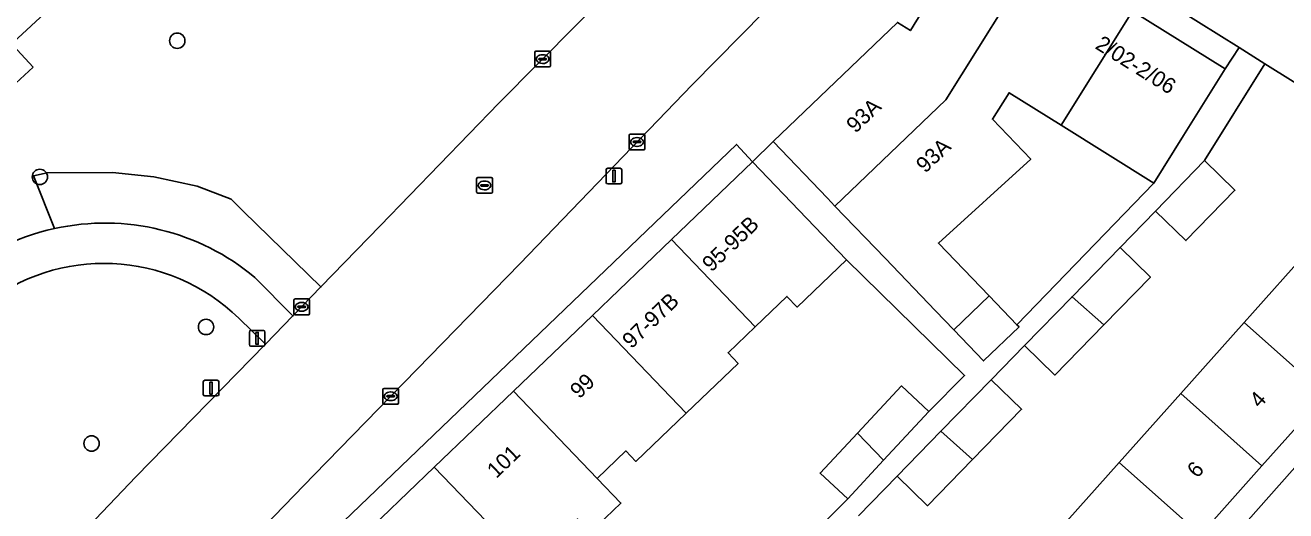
# Model space of a CAD drawing. Extents: x 162803 to 163818, y 381639 to 382475.
# Drawn here: x 162844.9 to 162925.1, y 382048.5 to 382079.4 of the extents above; entities that cross this region are included whole.
import ezdxf

# ---------------------------------------------------------------- set-up
doc = ezdxf.new("R2010")
doc.units = 0
for name, color, linetype in [('IMGEO_Berm_groen', 7, 'Continuous'), ('IMGEO_Boom', 7, 'Continuous'), ('IMGEO_Erf', 7, 'Continuous'), ('IMGEO_Fietspad_open', 7, 'Continuous'), ('IMGEO_Groenvoorziening', 7, 'Continuous'), ('IMGEO_Kolk', 7, 'Continuous'), ('IMGEO_Lichtmast', 7, 'Continuous'), ('IMGEO_Pand', 7, 'Continuous'), ('IMGEO_Pand_nummerreeks', 7, 'Continuous'), ('IMGEO_Rijbaan_lokaal_gesloten', 7, 'Continuous'), ('IMGEO_Rijbaan_regionaal_gesloten', 7, 'Continuous'), ('IMGEO_Rioolput', 7, 'Continuous'), ('IMGEO_Verkeersbordpaal', 7, 'Continuous'), ('IMGEO_Voetpad_open', 7, 'Continuous')]:
    doc.layers.add(name, color=color, linetype=linetype)

msp = doc.modelspace()

# ---------------------------------------------------------------- linework, layer by layer
at = {"layer": 'IMGEO_Berm_groen'}
for points in [[(162875.223, 382107.771), (162862.981, 382095.86), (162845.801, 382079.946), (162823.277, 382059.081), (162823.176, 382058.987)], [(162846.718, 382066.488), (162845.391, 382069.852), (162846.257, 382070.033), (162850.416, 382070.058), (162853.046, 382069.777), (162855.81, 382069.186), (162857.968, 382068.355), (162858.75, 382067.567), (162863.695, 382062.767), (162867.469, 382066.672), (162875.028, 382074.484), (162880.038, 382079.529), (162885.738, 382085.353), (162892.398, 382092.286), (162897.408, 382097.47), (162899.437, 382099.408), (162901.496, 382101.566)], [(162842.09, 382061.502), (162832.997, 382054.101), (162830.307, 382051.984), (162833.723, 382048.763), (162842.499, 382040.872), (162845.49, 382043.926), (162851.91, 382050.669), (162860.165, 382059.115)], [(162860.165, 382059.115), (162858.466, 382060.771)]]:
    msp.add_lwpolyline(points, dxfattribs=at)
msp.add_lwpolyline([(162845.363, 382076.776), (162844.264, 382075.763), (162843.246, 382076.867), (162844.344, 382077.88)], close=True, dxfattribs=at)
for centre, radius, start, end in [((162849.934, 382051.949), 14.891, 102.47114, 132.00902), ((162849.868, 382051.946), 12.321, 45.74432, 129.14388)]:
    msp.add_arc(centre, radius, start, end, dxfattribs=at)
at = {"layer": 'IMGEO_Boom'}
for centre in [(162854.543, 382078.458), (162845.792, 382069.779), (162856.374, 382060.216), (162849.085, 382052.791)]:
    msp.add_circle(centre, 0.489, dxfattribs=at)
at = {"layer": 'IMGEO_Erf'}
for points in [[(162906.62, 382087.736), (162905.751, 382086.349), (162909.358, 382084.098), (162915.374, 382080.343), (162921.275, 382076.659), (162922.158, 382078.024)], [(162916.736, 382069.389), (162910.835, 382073.072), (162907.515, 382075.145), (162906.456, 382073.449), (162908.892, 382070.914), (162903.019, 382065.565), (162906.255, 382062.194), (162908.012, 382060.363)], [(162890.165, 382071.854), (162859.922, 382042.828), (162860.728, 382041.505), (162865.874, 382046.445), (162870.911, 382051.28), (162875.949, 382056.117), (162880.986, 382060.954), (162886.023, 382065.789), (162891.17, 382070.73)]]:
    msp.add_lwpolyline(points, close=True, dxfattribs=at)
for points in [[(162898.37, 382020.378), (162939.702, 382067.058), (162923.812, 382076.99), (162919.966, 382070.816), (162921.901, 382068.932), (162918.775, 382065.722), (162916.84, 382067.605), (162914.581, 382065.285), (162916.515, 382063.401), (162913.545, 382060.35), (162910.433, 382057.154), (162908.498, 382059.037), (162906.375, 382056.857), (162908.31, 382054.973), (162905.195, 382051.774), (162902.327, 382048.828), (162900.392, 382050.712), (162897.925, 382048.178)], [(162910.495, 382047.05), (162914.534, 382051.581), (162918.452, 382055.975), (162922.488, 382060.502), (162923.016, 382061.095), (162926.343, 382064.827)], [(162892.757, 382044.788), (162897.236, 382049.27), (162895.483, 382050.902), (162897.862, 382053.457), (162900.66, 382056.464), (162902.413, 382054.832), (162904.678, 382057.121), (162897.155, 382064.496), (162894.018, 382061.484), (162893.363, 382062.165), (162891.354, 382060.236), (162889.618, 382058.57), (162890.262, 382057.899), (162886.96, 382054.73), (162883.753, 382051.651), (162883.115, 382052.315), (162881.285, 382050.559), (162882.791, 382048.99), (162880.847, 382047.126)], [(162927.657, 382055.895), (162923.62, 382051.368), (162919.703, 382046.973)]]:
    msp.add_lwpolyline(points, dxfattribs=at)
at = {"layer": 'IMGEO_Fietspad_open'}
msp.add_lwpolyline([(162858.466, 382060.771), (162860.165, 382059.115), (162861.909, 382060.919), (162859.482, 382063.378)], dxfattribs=at)
for centre, radius, start, end in [((162849.934, 382051.949), 14.891, 102.47114, 132.00902), ((162849.935, 382051.944), 14.895, 50.13925, 102.4737), ((162849.868, 382051.946), 12.321, 45.74432, 129.14388)]:
    msp.add_arc(centre, radius, start, end, dxfattribs=at)
at = {"layer": 'IMGEO_Groenvoorziening'}
msp.add_lwpolyline([(162859.482, 382063.378), (162861.909, 382060.919), (162863.695, 382062.767), (162858.75, 382067.567), (162857.968, 382068.355), (162855.81, 382069.186), (162853.046, 382069.777), (162850.416, 382070.058), (162846.257, 382070.033), (162845.391, 382069.852), (162846.718, 382066.488)], dxfattribs=at)
msp.add_arc((162849.935, 382051.944), 14.895, 50.13925, 102.4737, dxfattribs=at)
at = {"layer": 'IMGEO_Kolk'}
for p, q in [((162877.309, 382076.861), (162877.309, 382077.713)), ((162877.384, 382077.787), (162878.236, 382077.787)), ((162878.31, 382077.713), (162878.31, 382076.861)), ((162877.568, 382077.281), (162877.568, 382077.293)), ((162878.006, 382077.244), (162877.608, 382077.244)), ((162877.611, 382077.33), (162878.009, 382077.33)), ((162877.82, 382077.007), (162877.795, 382077.007)), ((162877.797, 382077.567), (162877.822, 382077.567)), ((162878.052, 382077.293), (162878.052, 382077.281)), ((162878.236, 382076.787), (162877.384, 382076.787)), ((162883.322, 382071.579), (162883.322, 382072.431)), ((162883.397, 382072.505), (162884.249, 382072.505)), ((162883.581, 382071.999), (162883.581, 382072.011)), ((162883.624, 382072.048), (162884.022, 382072.048)), ((162883.81, 382072.285), (162883.835, 382072.285)), ((162884.065, 382072.011), (162884.065, 382071.999)), ((162884.323, 382072.431), (162884.323, 382071.579)), ((162884.249, 382071.505), (162883.397, 382071.505)), ((162884.019, 382071.962), (162883.621, 382071.962)), ((162883.833, 382071.725), (162883.808, 382071.725)), ((162861.968, 382061.074), (162861.968, 382061.926)), ((162862.043, 382062), (162862.895, 382062)), ((162862.456, 382061.78), (162862.481, 382061.78)), ((162862.969, 382061.926), (162862.969, 382061.074)), ((162862.895, 382061), (162862.043, 382061)), ((162862.227, 382061.494), (162862.227, 382061.506)), ((162862.665, 382061.457), (162862.267, 382061.457)), ((162862.27, 382061.543), (162862.668, 382061.543)), ((162862.479, 382061.22), (162862.454, 382061.22)), ((162862.711, 382061.506), (162862.711, 382061.494)), ((162867.635, 382055.376), (162867.635, 382056.228)), ((162867.71, 382056.302), (162868.562, 382056.302)), ((162868.123, 382056.082), (162868.148, 382056.082)), ((162868.636, 382056.228), (162868.636, 382055.376)), ((162868.562, 382055.302), (162867.71, 382055.302)), ((162867.894, 382055.796), (162867.894, 382055.808)), ((162868.332, 382055.759), (162867.934, 382055.759)), ((162867.937, 382055.845), (162868.335, 382055.845)), ((162868.146, 382055.522), (162868.121, 382055.522)), ((162868.378, 382055.808), (162868.378, 382055.796))]:
    msp.add_line(p, q, dxfattribs=at)
for points in [[(162877.309, 382076.861), (162877.309, 382077.713)], [(162877.384, 382077.787), (162878.236, 382077.787)], [(162878.31, 382077.713), (162878.31, 382076.861)], [(162878.236, 382076.787), (162877.384, 382076.787)], [(162883.322, 382071.579), (162883.322, 382072.431)], [(162883.397, 382072.505), (162884.249, 382072.505)], [(162884.323, 382072.431), (162884.323, 382071.579)], [(162884.249, 382071.505), (162883.397, 382071.505)], [(162861.968, 382061.074), (162861.968, 382061.926)], [(162862.043, 382062), (162862.895, 382062)], [(162862.969, 382061.926), (162862.969, 382061.074)], [(162862.895, 382061), (162862.043, 382061)], [(162867.635, 382055.376), (162867.635, 382056.228)], [(162867.71, 382056.302), (162868.562, 382056.302)], [(162868.636, 382056.228), (162868.636, 382055.376)], [(162868.562, 382055.302), (162867.71, 382055.302)]]:
    msp.add_lwpolyline(points, dxfattribs=at)
for centre, radius, start, end in [((162877.386, 382077.711), 0.0765, 91.55205, 178.44795), ((162877.386, 382077.711), 0.0765, 91.55205, 178.44795), ((162878.234, 382077.711), 0.0765, 1.55205, 88.44795), ((162878.234, 382077.711), 0.0765, 1.55205, 88.44795), ((162877.386, 382076.863), 0.0765, 181.55205, 268.44795), ((162877.386, 382076.863), 0.0765, 181.55205, 268.44795), ((162877.608, 382077.29), 0.0403, 85.87752, 175.75265), ((162877.605, 382077.28), 0.0366, 178.93798, 274.71019), ((162878.009, 382077.287), 0.043, 264.86636, 352.45326), ((162878.013, 382077.292), 0.0386, 1.73085, 96.63898), ((162878.234, 382076.863), 0.0765, 271.55205, 358.44795), ((162878.234, 382076.863), 0.0765, 271.55205, 358.44795), ((162883.399, 382072.429), 0.0765, 91.55205, 178.44795), ((162883.399, 382072.429), 0.0765, 91.55205, 178.44795), ((162883.621, 382072.008), 0.0403, 85.87752, 175.75265), ((162884.026, 382072.01), 0.0386, 1.73085, 96.63898), ((162884.247, 382072.429), 0.0765, 1.55205, 88.44795), ((162884.247, 382072.429), 0.0765, 1.55205, 88.44795), ((162883.399, 382071.581), 0.0765, 181.55205, 268.44795), ((162883.399, 382071.581), 0.0765, 181.55205, 268.44795), ((162883.618, 382071.998), 0.0366, 178.93798, 274.71019), ((162884.022, 382072.005), 0.043, 264.86636, 352.45326), ((162884.247, 382071.581), 0.0765, 271.55205, 358.44795), ((162884.247, 382071.581), 0.0765, 271.55205, 358.44795), ((162862.045, 382061.924), 0.0765, 91.55205, 178.44795), ((162862.045, 382061.924), 0.0765, 91.55205, 178.44795), ((162862.893, 382061.924), 0.0765, 1.55205, 88.44795), ((162862.893, 382061.924), 0.0765, 1.55205, 88.44795), ((162862.045, 382061.076), 0.0765, 181.55205, 268.44795), ((162862.045, 382061.076), 0.0765, 181.55205, 268.44795), ((162862.267, 382061.503), 0.0403, 85.87752, 175.75265), ((162862.264, 382061.493), 0.0366, 178.93798, 274.71019), ((162862.668, 382061.5), 0.043, 264.86636, 352.45326), ((162862.672, 382061.505), 0.0386, 1.73085, 96.63898), ((162862.893, 382061.076), 0.0765, 271.55205, 358.44795), ((162862.893, 382061.076), 0.0765, 271.55205, 358.44795), ((162867.712, 382056.226), 0.0765, 91.55205, 178.44795), ((162867.712, 382056.226), 0.0765, 91.55205, 178.44795), ((162868.56, 382056.226), 0.0765, 1.55205, 88.44795), ((162868.56, 382056.226), 0.0765, 1.55205, 88.44795), ((162867.712, 382055.378), 0.0765, 181.55205, 268.44795), ((162867.712, 382055.378), 0.0765, 181.55205, 268.44795), ((162867.934, 382055.805), 0.0403, 85.87752, 175.75265), ((162867.931, 382055.795), 0.0366, 178.93798, 274.71019), ((162868.335, 382055.802), 0.043, 264.86636, 352.45326), ((162868.339, 382055.807), 0.0386, 1.73085, 96.63898), ((162868.56, 382055.378), 0.0765, 271.55205, 358.44795), ((162868.56, 382055.378), 0.0765, 271.55205, 358.44795)]:
    msp.add_arc(centre, radius, start, end, dxfattribs=at)
for centre, major_axis, ratio, start_param, end_param in [((162877.796, 382077.287), (-0.387, 0.002), 0.722429, 4.712389, 7.853982), ((162877.821, 382077.287), (-0.39, 0.002), 0.717154, 1.570796, 4.712389), ((162883.809, 382072.005), (-0.387, 0.002), 0.722429, 4.712389, 7.853982), ((162883.834, 382072.005), (-0.39, 0.002), 0.717154, 1.570796, 4.712389), ((162862.455, 382061.5), (-0.387, 0.002), 0.722429, 4.712389, 7.853982), ((162862.48, 382061.5), (-0.39, 0.002), 0.717154, 1.570796, 4.712389), ((162868.122, 382055.802), (-0.387, 0.002), 0.722429, 4.712389, 7.853982), ((162868.147, 382055.802), (-0.39, 0.002), 0.717154, 1.570796, 4.712389)]:
    msp.add_ellipse(centre, major_axis=major_axis, ratio=ratio, start_param=start_param, end_param=end_param, dxfattribs=at)
at = {"layer": 'IMGEO_Lichtmast'}
for p, q in [((162881.855, 382069.43), (162881.855, 382070.23)), ((162881.855, 382070.23), (162881.855, 382069.43)), ((162881.955, 382070.33), (162882.745, 382070.33)), ((162882.745, 382070.33), (162881.955, 382070.33)), ((162882.845, 382070.23), (162882.845, 382069.43)), ((162882.845, 382069.43), (162882.845, 382070.23)), ((162882.745, 382069.33), (162881.955, 382069.33)), ((162881.955, 382069.33), (162882.745, 382069.33)), ((162856.298, 382056.819), (162857.088, 382056.819)), ((162857.088, 382056.819), (162856.298, 382056.819)), ((162856.198, 382055.919), (162856.198, 382056.719)), ((162856.198, 382056.719), (162856.198, 382055.919)), ((162857.188, 382056.719), (162857.188, 382055.919)), ((162857.188, 382055.919), (162857.188, 382056.719)), ((162857.088, 382055.819), (162856.298, 382055.819)), ((162856.298, 382055.819), (162857.088, 382055.819))]:
    msp.add_line(p, q, dxfattribs=at)
for points in [[(162882.275, 382070.205), (162882.425, 382070.205), (162882.425, 382069.455), (162882.275, 382069.455), (162882.275, 382070.205)], [(162856.618, 382056.694), (162856.768, 382056.694), (162856.768, 382055.944), (162856.618, 382055.944), (162856.618, 382056.694)]]:
    msp.add_lwpolyline(points, dxfattribs=at)
for centre, start, end in [((162881.955, 382070.23), 90, 180), ((162881.955, 382070.23), 90, 180), ((162882.745, 382070.23), 0, 90), ((162882.745, 382070.23), 360, 90), ((162881.955, 382069.43), 180, 270), ((162881.955, 382069.43), 180, 270), ((162882.745, 382069.43), 270, 0), ((162882.745, 382069.43), 270, 0), ((162856.298, 382056.719), 90, 180), ((162856.298, 382056.719), 90, 180), ((162857.088, 382056.719), 0, 90), ((162857.088, 382056.719), 360, 90), ((162856.298, 382055.919), 180, 270), ((162856.298, 382055.919), 180, 270), ((162857.088, 382055.919), 270, 0), ((162857.088, 382055.919), 270, 0)]:
    msp.add_arc(centre, 0.1, start, end, dxfattribs=at)
at = {"layer": 'IMGEO_Pand'}
for points in [[(162909.358, 382084.098), (162905.751, 382086.349), (162901.639, 382079.762), (162901.229, 382079.105), (162900.4, 382079.622), (162892.487, 382072.025), (162895.95, 382068.418), (162896.427, 382067.921), (162903.491, 382074.699)], [(162906.456, 382073.449), (162907.515, 382075.145), (162910.835, 382073.072), (162915.374, 382080.343), (162909.358, 382084.098), (162903.491, 382074.699), (162896.427, 382067.921), (162899.62, 382064.594), (162902.826, 382061.254), (162904.001, 382060.03), (162906.255, 382062.194), (162903.019, 382065.565), (162908.892, 382070.914)], [(162915.374, 382080.343), (162910.835, 382073.072), (162916.736, 382069.389), (162918.627, 382072.418), (162921.275, 382076.659)], [(162891.354, 382060.236), (162893.363, 382062.165), (162894.018, 382061.484), (162897.155, 382064.496), (162894.632, 382067.123), (162891.17, 382070.73), (162886.023, 382065.789)], [(162921.901, 382068.932), (162919.966, 382070.816), (162916.84, 382067.605), (162918.775, 382065.722)], [(162891.354, 382060.236), (162886.023, 382065.789), (162880.986, 382060.954), (162886.96, 382054.73), (162890.262, 382057.899), (162889.618, 382058.57)], [(162914.581, 382065.285), (162911.527, 382062.148), (162913.545, 382060.35), (162916.515, 382063.401)], [(162922.488, 382060.502), (162927.657, 382055.895), (162931.512, 382060.22), (162926.343, 382064.827), (162923.016, 382061.095)], [(162908.012, 382060.363), (162906.255, 382062.194), (162904.001, 382060.03), (162905.896, 382058.056), (162908.15, 382060.22)], [(162913.545, 382060.35), (162911.527, 382062.148), (162908.498, 382059.037), (162910.433, 382057.154)], [(162881.285, 382050.559), (162883.115, 382052.315), (162883.753, 382051.651), (162886.96, 382054.73), (162880.986, 382060.954), (162875.949, 382056.117)], [(162923.62, 382051.368), (162927.657, 382055.895), (162922.488, 382060.502), (162918.452, 382055.975)], [(162908.31, 382054.973), (162906.375, 382056.857), (162903.177, 382053.572), (162905.195, 382051.774)], [(162875.949, 382056.117), (162870.911, 382051.28), (162876.926, 382045.015), (162880.021, 382047.987), (162880.847, 382047.126), (162882.791, 382048.99), (162881.285, 382050.559)], [(162899.523, 382051.727), (162902.413, 382054.832), (162900.66, 382056.464), (162897.862, 382053.457)], [(162923.62, 382051.368), (162918.452, 382055.975), (162914.534, 382051.581), (162919.703, 382046.973)], [(162905.195, 382051.774), (162903.177, 382053.572), (162900.392, 382050.712), (162902.327, 382048.828)], [(162899.523, 382051.727), (162897.862, 382053.457), (162895.483, 382050.902), (162897.236, 382049.27)], [(162876.926, 382045.015), (162870.911, 382051.28), (162865.874, 382046.445), (162871.249, 382040.847), (162872.86, 382042.393), (162873.5, 382041.726)], [(162915.664, 382042.443), (162919.703, 382046.973), (162914.534, 382051.581), (162910.495, 382047.05)]]:
    msp.add_lwpolyline(points, close=True, dxfattribs=at)
at = {"layer": 'IMGEO_Rijbaan_lokaal_gesloten'}
for points in [[(162901.496, 382101.566), (162899.437, 382099.408), (162897.408, 382097.47), (162892.398, 382092.286), (162885.738, 382085.353), (162880.038, 382079.529), (162875.028, 382074.484), (162867.469, 382066.672), (162863.695, 382062.767), (162861.909, 382060.919), (162860.165, 382059.115), (162851.91, 382050.669), (162845.49, 382043.926), (162842.499, 382040.872), (162840.941, 382039.281), (162839.208, 382037.457), (162838.578, 382036.825), (162837.253, 382035.497), (162835.403, 382033.742)], [(162841.015, 382027.817), (162842.254, 382029.116), (162842.516, 382029.384), (162851.304, 382038.405), (162851.517, 382038.623), (162858.156, 382045.535), (162863.261, 382050.801), (162876.36, 382064.246), (162887.329, 382075.655), (162896.559, 382085.045), (162901.469, 382090.121)]]:
    msp.add_lwpolyline(points, dxfattribs=at)
at = {"layer": 'IMGEO_Rijbaan_regionaal_gesloten'}
msp.add_lwpolyline([(162960.228, 382215.223), (162957.334, 382216.925), (162946.581, 382198.967), (162940.828, 382190.463), (162930.043, 382175.636), (162918.126, 382160.102), (162905.445, 382144.614), (162895.499, 382133.41), (162885.166, 382122.574), (162874.432, 382111.672), (162851.486, 382089.833), (162840.751, 382080.004), (162820.468, 382061.148), (162823.176, 382058.987), (162823.277, 382059.081), (162845.801, 382079.946)], dxfattribs=at)
at = {"layer": 'IMGEO_Rioolput'}
for p, q in [((162873.608, 382068.81), (162873.608, 382069.662)), ((162873.683, 382069.736), (162874.535, 382069.736)), ((162874.609, 382069.662), (162874.609, 382068.81)), ((162873.867, 382069.23), (162873.867, 382069.242)), ((162874.305, 382069.193), (162873.907, 382069.193)), ((162873.91, 382069.279), (162874.308, 382069.279)), ((162874.119, 382068.956), (162874.094, 382068.956)), ((162874.096, 382069.516), (162874.121, 382069.516)), ((162874.351, 382069.242), (162874.351, 382069.23)), ((162874.535, 382068.736), (162873.683, 382068.736))]:
    msp.add_line(p, q, dxfattribs=at)
for points in [[(162873.608, 382068.81), (162873.608, 382069.662)], [(162873.683, 382069.736), (162874.535, 382069.736)], [(162874.609, 382069.662), (162874.609, 382068.81)], [(162874.535, 382068.736), (162873.683, 382068.736)]]:
    msp.add_lwpolyline(points, dxfattribs=at)
for centre, radius, start, end in [((162873.685, 382069.66), 0.0765, 91.55205, 178.44795), ((162873.685, 382069.66), 0.0765, 91.55205, 178.44795), ((162874.533, 382069.66), 0.0765, 1.55205, 88.44795), ((162874.533, 382069.66), 0.0765, 1.55205, 88.44795), ((162873.685, 382068.812), 0.0765, 181.55205, 268.44795), ((162873.685, 382068.812), 0.0765, 181.55205, 268.44795), ((162873.907, 382069.239), 0.0403, 85.87752, 175.75265), ((162873.904, 382069.229), 0.0366, 178.93798, 274.71019), ((162874.308, 382069.236), 0.043, 264.86636, 352.45326), ((162874.312, 382069.241), 0.0386, 1.73085, 96.63898), ((162874.533, 382068.812), 0.0765, 271.55205, 358.44795), ((162874.533, 382068.812), 0.0765, 271.55205, 358.44795)]:
    msp.add_arc(centre, radius, start, end, dxfattribs=at)
for centre, major_axis, ratio, start_param, end_param in [((162874.095, 382069.236), (-0.387, 0.002), 0.722429, 4.712389, 7.853982), ((162874.12, 382069.236), (-0.39, 0.002), 0.717154, 1.570796, 4.712389)]:
    msp.add_ellipse(centre, major_axis=major_axis, ratio=ratio, start_param=start_param, end_param=end_param, dxfattribs=at)
at = {"layer": 'IMGEO_Verkeersbordpaal'}
for p, q in [((162859.234, 382059.994), (162860.024, 382059.994)), ((162860.024, 382059.994), (162859.234, 382059.994)), ((162859.134, 382059.094), (162859.134, 382059.894)), ((162859.134, 382059.894), (162859.134, 382059.094)), ((162860.124, 382059.894), (162860.124, 382059.094)), ((162860.124, 382059.094), (162860.124, 382059.894)), ((162860.024, 382058.994), (162859.234, 382058.994)), ((162859.234, 382058.994), (162860.024, 382058.994))]:
    msp.add_line(p, q, dxfattribs=at)
msp.add_lwpolyline([(162859.554, 382059.869), (162859.704, 382059.869), (162859.704, 382059.119), (162859.554, 382059.119), (162859.554, 382059.869)], dxfattribs=at)
for centre, start, end in [((162859.234, 382059.894), 90, 180), ((162859.234, 382059.894), 90, 180), ((162860.024, 382059.894), 0, 90), ((162860.024, 382059.894), 360, 90), ((162859.234, 382059.094), 180, 270), ((162859.234, 382059.094), 180, 270), ((162860.024, 382059.094), 270, 0), ((162860.024, 382059.094), 270, 0)]:
    msp.add_arc(centre, 0.1, start, end, dxfattribs=at)
at = {"layer": 'IMGEO_Voetpad_open'}
for points in [[(162925.141, 382080.252), (162924.094, 382080.905), (162911.032, 382089.081), (162908.476, 382090.613), (162906.62, 382087.736), (162922.158, 382078.024), (162923.812, 382076.99), (162939.702, 382067.058)], [(162901.469, 382090.121), (162896.559, 382085.045), (162887.329, 382075.655), (162876.36, 382064.246), (162863.261, 382050.801), (162858.156, 382045.535), (162859.922, 382042.828), (162890.165, 382071.854), (162891.17, 382070.73), (162892.487, 382072.025), (162900.4, 382079.622), (162901.229, 382079.105), (162901.639, 382079.762), (162905.751, 382086.349)], [(162897.925, 382048.178), (162900.392, 382050.712), (162903.177, 382053.572), (162906.375, 382056.857), (162908.498, 382059.037), (162911.527, 382062.148), (162914.581, 382065.285), (162916.84, 382067.605), (162919.966, 382070.816), (162923.812, 382076.99), (162922.158, 382078.024), (162921.275, 382076.659), (162918.627, 382072.418), (162916.736, 382069.389), (162908.012, 382060.363), (162908.15, 382060.22), (162905.896, 382058.056), (162904.001, 382060.03), (162902.826, 382061.254), (162899.62, 382064.594), (162896.427, 382067.921), (162895.95, 382068.418), (162892.487, 382072.025), (162891.17, 382070.73), (162894.632, 382067.123), (162897.155, 382064.496), (162904.678, 382057.121), (162902.413, 382054.832), (162899.523, 382051.727), (162897.236, 382049.27), (162892.757, 382044.788)], [(162940.419, 382061.006), (162943.583, 382064.624), (162939.702, 382067.058), (162898.37, 382020.378), (162900.498, 382018.497)]]:
    msp.add_lwpolyline(points, dxfattribs=at)
msp.add_lwpolyline([(162845.363, 382076.776), (162844.344, 382077.88), (162843.246, 382076.867), (162844.264, 382075.763)], close=True, dxfattribs=at)

# ---------------------------------------------------------------- texts
at = {"layer": 'IMGEO_Pand_nummerreeks'}
for s, rotation, p in [('2/02-2/06', 328.02781, (162912.937, 382077.998)), ('93A', 43.83282, (162897.737, 382072.518)), ('93A', 43.61928, (162902.173, 382069.976)), ('95-95B', 43.83153, (162888.555, 382063.674)), ('97-97B', 43.83799, (162883.465, 382058.784)), ('99', 43.82802, (162880.143, 382055.596)), ('4', 48.28432, (162923.479, 382054.997)), ('101', 43.83127, (162874.855, 382050.52)), ('6', 48.28432, (162919.5, 382050.534))]:
    msp.add_text(s, height=1, rotation=rotation, dxfattribs=at).set_placement(p)

doc.saveas('drawing.dxf')
